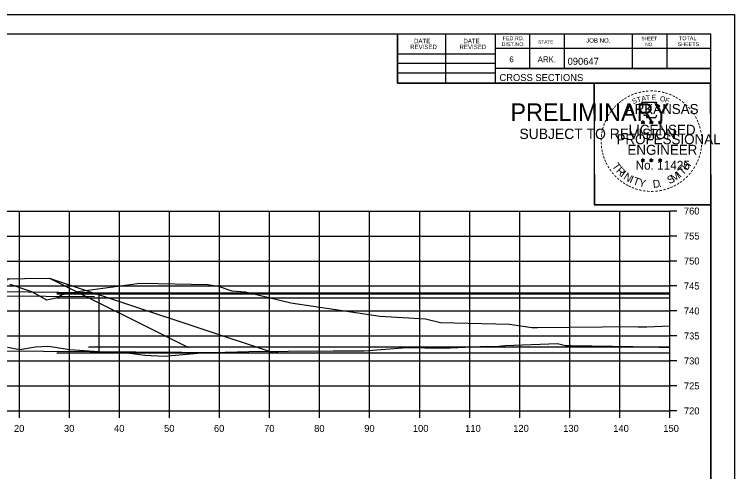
# Model space of a CAD drawing. Extents: x 1202951 to 1376887, y 378065 to 728038.
# Drawn here: x 1374304 to 1374447.9, y 379308.5 to 379400 of the extents above; entities that cross this region are included whole.
import ezdxf

# ---------------------------------------------------------------- set-up
doc = ezdxf.new("R2010")
doc.units = 0
for name, color, linetype in [('R_Axis', 7, 'Continuous'), ('R_Axis Annot', 7, 'Continuous'), ('R_Detour Annot', 7, 'Continuous'), ('R_Exist Surface', 7, 'Continuous'), ('R_Fin Surface', 7, 'Continuous'), ('R_Grid', 7, 'Continuous'), ('R_No Plot', 7, 'Continuous')]:
    doc.layers.add(name, color=color, linetype=linetype)

msp = doc.modelspace()

# ---------------------------------------------------------------- linework, layer by layer
at = {"layer": 'R_Axis'}
for p, q in [((1374434.98, 379320.6), (1374434.98, 379360.6)), ((1374436.38, 379360.6), (1374434.98, 379360.6)), ((1374436.38, 379355.6), (1374434.98, 379355.6)), ((1374436.38, 379350.6), (1374434.98, 379350.6)), ((1374436.38, 379345.6), (1374434.98, 379345.6)), ((1374436.38, 379340.6), (1374434.98, 379340.6)), ((1374436.38, 379335.6), (1374434.98, 379335.6)), ((1374436.38, 379330.6), (1374434.98, 379330.6)), ((1374436.38, 379325.6), (1374434.98, 379325.6)), ((1374134.98, 379320.6), (1374434.98, 379320.6)), ((1374304.98, 379319.2), (1374304.98, 379320.6)), ((1374314.98, 379319.2), (1374314.98, 379320.6)), ((1374324.98, 379319.2), (1374324.98, 379320.6)), ((1374334.98, 379319.2), (1374334.98, 379320.6)), ((1374344.98, 379319.2), (1374344.98, 379320.6)), ((1374354.98, 379319.2), (1374354.98, 379320.6)), ((1374364.98, 379319.2), (1374364.98, 379320.6)), ((1374374.98, 379319.2), (1374374.98, 379320.6)), ((1374384.98, 379319.2), (1374384.98, 379320.6)), ((1374394.98, 379319.2), (1374394.98, 379320.6)), ((1374404.98, 379319.2), (1374404.98, 379320.6)), ((1374414.98, 379319.2), (1374414.98, 379320.6)), ((1374424.98, 379319.2), (1374424.98, 379320.6)), ((1374434.98, 379319.2), (1374434.98, 379320.6)), ((1374436.38, 379320.6), (1374434.98, 379320.6))]:
    msp.add_line(p, q, dxfattribs=at)
at = {"layer": 'R_Detour Annot'}
for p, q in [((1374310.98, 379347.17), (1374338.81, 379333.26)), ((1374216.1, 379345.16), (1374319.01, 379344.33)), ((1374214.99, 379344.34), (1374320.01, 379343.49)), ((1374312.47, 379344.2), (1374434.98, 379344.2)), ((1374312.47, 379344.03), (1374434.98, 379344.03)), ((1374319.89, 379344.2), (1374320.89, 379344.2)), ((1374319.89, 379344.2), (1374319.89, 379344.03)), ((1374320.89, 379344.2), (1374320.89, 379332.2)), ((1374312.47, 379343.2), (1374434.98, 379343.2)), ((1374207.33, 379333.4), (1374355.89, 379332.2)), ((1374318.82, 379333.4), (1374434.98, 379333.4)), ((1374312.47, 379332.2), (1374434.98, 379332.2))]:
    msp.add_line(p, q, dxfattribs=at)
at = {"layer": 'R_Exist Surface'}
for points in [[(1374303.04, 379345.98), (1374307.38, 379344.49), (1374310.37, 379342.81), (1374310.48, 379342.82), (1374312.55, 379343.31), (1374313.53, 379343.92), (1374315.24, 379344.14), (1374316.65, 379344.48), (1374327.62, 379345.94), (1374328.52, 379346.12), (1374329.38, 379346.17), (1374342.66, 379345.9), (1374344.69, 379345.58), (1374347.47, 379344.66), (1374350.14, 379344.45), (1374359.25, 379342.25), (1374377.09, 379339.58), (1374386.13, 379339), (1374389.14, 379338.28), (1374402.96, 379337.98), (1374407.37, 379337.31), (1374408.5, 379337.31), (1374428.07, 379337.47), (1374428.64, 379337.45), (1374430.35, 379337.44), (1374434.98, 379337.64)], [(1374302.58, 379333.37), (1374305.07, 379332.89), (1374308.23, 379333.44), (1374310.89, 379333.58), (1374315.01, 379332.92), (1374322.93, 379332.34), (1374323.03, 379332.34), (1374323.1, 379332.33), (1374323.26, 379332.31), (1374327.04, 379332.13), (1374330.07, 379331.76), (1374333.9, 379331.56), (1374341.36, 379332.25), (1374350.81, 379332.47), (1374358.7, 379332.55), (1374367.66, 379332.6), (1374370.41, 379332.63), (1374373.87, 379332.65), (1374382.44, 379333.31), (1374389.62, 379333.19), (1374398.52, 379333.53), (1374400.16, 379333.51), (1374402.08, 379333.66), (1374412.54, 379334.1), (1374414.14, 379333.69), (1374414.4, 379333.68), (1374415.26, 379333.66), (1374431.8, 379333.43), (1374432.84, 379333.34), (1374434.98, 379333.38)]]:
    msp.add_lwpolyline(points, dxfattribs=at)
at = {"layer": 'R_Fin Surface'}
msp.add_lwpolyline([(1374178.29, 379335.63), (1374184.97, 379333.4), (1374220.97, 379345.4), (1374221.97, 379345.4), (1374247.98, 379346.95), (1374252.98, 379346.85), (1374255.98, 379346.79), (1374256.47, 379346.79), (1374256.48, 379346.29), (1374257.48, 379346.31), (1374284.98, 379346.86), (1374301.48, 379346.53), (1374302.48, 379346.51), (1374302.49, 379347.01), (1374302.98, 379347.01), (1374305.98, 379347.07), (1374310.98, 379347.17), (1374312.32, 379346.72), (1374355.89, 379332.2), (1374356.89, 379332.53)], dxfattribs=at)
at = {"layer": 'R_Grid'}
for p, q in [((1374134.98, 379360.6), (1374434.98, 379360.6)), ((1374304.98, 379320.6), (1374304.98, 379360.6)), ((1374314.98, 379320.6), (1374314.98, 379360.6)), ((1374324.98, 379320.6), (1374324.98, 379360.6)), ((1374334.98, 379320.6), (1374334.98, 379360.6)), ((1374344.98, 379320.6), (1374344.98, 379360.6)), ((1374354.98, 379320.6), (1374354.98, 379360.6)), ((1374364.98, 379320.6), (1374364.98, 379360.6)), ((1374374.98, 379320.6), (1374374.98, 379360.6)), ((1374384.98, 379320.6), (1374384.98, 379360.6)), ((1374394.98, 379320.6), (1374394.98, 379360.6)), ((1374404.98, 379320.6), (1374404.98, 379360.6)), ((1374414.98, 379320.6), (1374414.98, 379360.6)), ((1374424.98, 379320.6), (1374424.98, 379360.6)), ((1374434.98, 379320.6), (1374434.98, 379360.6)), ((1374134.98, 379355.6), (1374434.98, 379355.6)), ((1374134.98, 379350.6), (1374434.98, 379350.6)), ((1374134.98, 379345.6), (1374434.98, 379345.6)), ((1374134.98, 379340.6), (1374434.98, 379340.6)), ((1374134.98, 379335.6), (1374434.98, 379335.6)), ((1374134.98, 379330.6), (1374434.98, 379330.6)), ((1374134.98, 379325.6), (1374434.98, 379325.6)), ((1374134.98, 379320.6), (1374434.98, 379320.6))]:
    msp.add_line(p, q, dxfattribs=at)
at = {"layer": 'R_No Plot'}
for p, q in [((1374114.58, 379399.95), (1374447.91, 379399.95)), ((1374126.98, 379396.06), (1374443.16, 379396.06)), ((1374380.52, 379386.18), (1374380.52, 379396.06)), ((1374390.2, 379386.18), (1374390.2, 379396.06)), ((1374400.06, 379396.06), (1374400.06, 379386.18)), ((1374406.9, 379396.06), (1374406.9, 379389.12)), ((1374413.84, 379396.06), (1374413.84, 379389.12)), ((1374427.42, 379396.06), (1374427.42, 379389.12)), ((1374434.36, 379396.06), (1374434.36, 379389.12)), ((1374443.16, 379190.6), (1374443.16, 379396.06)), ((1374443.16, 379393.12), (1374400.06, 379393.12)), ((1374443.16, 379393.14), (1374443.16, 379393.14)), ((1374380.52, 379392.04), (1374400.06, 379392.04)), ((1374380.52, 379390.18), (1374400.06, 379390.18)), ((1374380.52, 379388.24), (1374400.06, 379388.24)), ((1374443.16, 379389.12), (1374400.06, 379389.12)), ((1374403.02, 379389.12), (1374443.16, 379389.12)), ((1374443.16, 379386.18), (1374380.52, 379386.18)), ((1374429.24, 379378.43), (1374429.59, 379378.32)), ((1374429.24, 379378.43), (1374429.5, 379378.39)), ((1374429.24, 379378.43), (1374429.48, 379378.31)), ((1374429.38, 379378.03), (1374429.59, 379378.32)), ((1374429.38, 379378.03), (1374429.5, 379378.27)), ((1374429.38, 379378.03), (1374429.59, 379378.24)), ((1374429.59, 379378.69), (1374429.55, 379378.44)), ((1374429.59, 379378.32), (1374429.59, 379378.69)), ((1374429.59, 379378.69), (1374429.64, 379378.44)), ((1374429.94, 379378.43), (1374429.59, 379378.32)), ((1374429.81, 379378.03), (1374429.59, 379378.32)), ((1374429.81, 379378.03), (1374429.59, 379378.24)), ((1374429.94, 379378.43), (1374429.65, 379378.38)), ((1374429.81, 379378.03), (1374429.67, 379378.32)), ((1374429.94, 379378.43), (1374429.74, 379378.33)), ((1374430.91, 379378.43), (1374431.26, 379378.32)), ((1374430.91, 379378.43), (1374431.17, 379378.39)), ((1374430.91, 379378.43), (1374431.15, 379378.31)), ((1374431.05, 379378.03), (1374431.26, 379378.32)), ((1374431.05, 379378.03), (1374431.17, 379378.27)), ((1374431.05, 379378.03), (1374431.26, 379378.24)), ((1374431.26, 379378.69), (1374431.22, 379378.44)), ((1374431.26, 379378.32), (1374431.26, 379378.69)), ((1374431.26, 379378.69), (1374431.31, 379378.44)), ((1374431.61, 379378.43), (1374431.26, 379378.32)), ((1374431.48, 379378.03), (1374431.26, 379378.32)), ((1374431.48, 379378.03), (1374431.26, 379378.24)), ((1374431.61, 379378.43), (1374431.32, 379378.38)), ((1374431.48, 379378.03), (1374431.34, 379378.32)), ((1374431.61, 379378.43), (1374431.41, 379378.33)), ((1374432.68, 379378.42), (1374433.03, 379378.31)), ((1374432.68, 379378.42), (1374432.93, 379378.38)), ((1374432.68, 379378.42), (1374432.92, 379378.3)), ((1374432.81, 379378.01), (1374433.03, 379378.31)), ((1374432.81, 379378.01), (1374432.94, 379378.26)), ((1374432.81, 379378.01), (1374433.03, 379378.23)), ((1374433.03, 379378.68), (1374432.99, 379378.42)), ((1374433.03, 379378.31), (1374433.03, 379378.68)), ((1374433.03, 379378.68), (1374433.08, 379378.43)), ((1374433.37, 379378.42), (1374433.03, 379378.31)), ((1374433.24, 379378.01), (1374433.03, 379378.31)), ((1374433.24, 379378.01), (1374433.03, 379378.23)), ((1374433.37, 379378.42), (1374433.09, 379378.37)), ((1374433.24, 379378.01), (1374433.1, 379378.3)), ((1374433.37, 379378.42), (1374433.17, 379378.32)), ((1374429.24, 379370.86), (1374429.59, 379370.75)), ((1374429.24, 379370.86), (1374429.49, 379370.82)), ((1374429.24, 379370.86), (1374429.48, 379370.74)), ((1374429.37, 379370.45), (1374429.59, 379370.75)), ((1374429.37, 379370.45), (1374429.5, 379370.7)), ((1374429.37, 379370.45), (1374429.59, 379370.67)), ((1374429.59, 379371.11), (1374429.55, 379370.86)), ((1374429.59, 379370.75), (1374429.59, 379371.11)), ((1374429.59, 379371.11), (1374429.64, 379370.86)), ((1374429.94, 379370.86), (1374429.59, 379370.75)), ((1374429.8, 379370.45), (1374429.59, 379370.75)), ((1374429.8, 379370.45), (1374429.59, 379370.67)), ((1374429.94, 379370.86), (1374429.65, 379370.81)), ((1374429.8, 379370.45), (1374429.67, 379370.74)), ((1374429.94, 379370.86), (1374429.73, 379370.76)), ((1374430.91, 379370.86), (1374431.26, 379370.75)), ((1374430.91, 379370.86), (1374431.16, 379370.82)), ((1374430.91, 379370.86), (1374431.15, 379370.74)), ((1374431.04, 379370.45), (1374431.26, 379370.75)), ((1374431.04, 379370.45), (1374431.17, 379370.7)), ((1374431.04, 379370.45), (1374431.26, 379370.67)), ((1374431.26, 379371.11), (1374431.22, 379370.86)), ((1374431.26, 379370.75), (1374431.26, 379371.11)), ((1374431.26, 379371.11), (1374431.31, 379370.86)), ((1374431.61, 379370.86), (1374431.26, 379370.75)), ((1374431.47, 379370.45), (1374431.26, 379370.75)), ((1374431.47, 379370.45), (1374431.26, 379370.67)), ((1374431.61, 379370.86), (1374431.32, 379370.81)), ((1374431.47, 379370.45), (1374431.33, 379370.74)), ((1374431.61, 379370.86), (1374431.4, 379370.76)), ((1374432.68, 379370.85), (1374433.03, 379370.74)), ((1374432.68, 379370.85), (1374432.93, 379370.81)), ((1374432.68, 379370.85), (1374432.91, 379370.73)), ((1374432.81, 379370.44), (1374433.03, 379370.74)), ((1374432.81, 379370.44), (1374432.94, 379370.69)), ((1374433.03, 379371.1), (1374432.98, 379370.85)), ((1374433.03, 379370.74), (1374433.03, 379371.1)), ((1374433.03, 379371.1), (1374433.07, 379370.85)), ((1374433.37, 379370.85), (1374433.03, 379370.74)), ((1374433.24, 379370.44), (1374433.03, 379370.74)), ((1374433.37, 379370.85), (1374433.09, 379370.8)), ((1374433.24, 379370.44), (1374433.1, 379370.73)), ((1374433.37, 379370.85), (1374433.17, 379370.75)), ((1374432.81, 379370.44), (1374433.02, 379370.66)), ((1374433.24, 379370.44), (1374433.02, 379370.66)), ((1374419.19, 379363.72), (1374419.19, 379363.72))]:
    msp.add_line(p, q, dxfattribs=at)
for points in [[(1374114.57, 379399.95), (1374447.91, 379399.95), (1374447.91, 379186.62), (1374114.57, 379186.62)], [(1374360.9, 379396.06), (1374380.52, 379396.06), (1374380.52, 379386.18), (1374396.63, 379386.18), (1374419.83, 379386.18), (1374419.83, 379361.85), (1374443.16, 379361.85), (1374443.16, 379190.6), (1374126.98, 379190.6), (1374126.98, 379396.06)], [(1374419.83, 379386.18), (1374443.04, 379386.18), (1374443.16, 379361.85), (1374419.95, 379361.85)]]:
    msp.add_lwpolyline(points, close=True, dxfattribs=at)
for points in [[(1374429.29, 379382.31), (1374429.55, 379381.48)], [(1374432.8, 379381.39), (1374432.94, 379381.67), (1374432.25, 379381.65), (1374432.4, 379382.31), (1374429.29, 379382.31)], [(1374429.78, 379379.89), (1374429.78, 379379.8), (1374430.34, 379379.78), (1374430.29, 379379.31), (1374432.16, 379379.31), (1374432.36, 379379.85)], [(1374429.59, 379378.69), (1374429.81, 379378.03), (1374429.24, 379378.43), (1374429.94, 379378.43), (1374429.38, 379378.03), (1374429.59, 379378.69)], [(1374431.26, 379378.69), (1374431.48, 379378.03), (1374430.91, 379378.43), (1374431.61, 379378.43), (1374431.05, 379378.03), (1374431.26, 379378.69)], [(1374433.03, 379378.68), (1374433.24, 379378.01), (1374432.68, 379378.42), (1374433.37, 379378.42), (1374432.81, 379378.01), (1374433.03, 379378.68)], [(1374429.59, 379371.11), (1374429.8, 379370.45), (1374429.24, 379370.86), (1374429.94, 379370.86), (1374429.37, 379370.45), (1374429.59, 379371.11)], [(1374431.26, 379371.11), (1374431.47, 379370.45), (1374430.91, 379370.86), (1374431.61, 379370.86), (1374431.04, 379370.45), (1374431.26, 379371.11)], [(1374433.03, 379371.1), (1374433.24, 379370.44), (1374432.68, 379370.85), (1374433.37, 379370.85), (1374432.81, 379370.44), (1374433.03, 379371.1)]]:
    msp.add_lwpolyline(points, dxfattribs=at)
for centre, radius in [((1374429.59, 379378.32), 0.172), ((1374429.59, 379378.32), 0.145), ((1374429.59, 379378.32), 0.116), ((1374429.59, 379378.32), 0.0991), ((1374429.59, 379378.32), 0.0747), ((1374429.59, 379378.32), 0.0495), ((1374429.59, 379378.32), 0.0296), ((1374431.26, 379378.32), 0.172), ((1374431.26, 379378.32), 0.145), ((1374431.26, 379378.32), 0.116), ((1374431.26, 379378.32), 0.0991), ((1374431.26, 379378.32), 0.0747), ((1374431.26, 379378.32), 0.0495), ((1374431.26, 379378.32), 0.0296), ((1374433.03, 379378.31), 0.172), ((1374433.03, 379378.31), 0.145), ((1374433.03, 379378.31), 0.116), ((1374433.03, 379378.31), 0.0991), ((1374433.03, 379378.31), 0.0747), ((1374433.03, 379378.31), 0.0495), ((1374433.03, 379378.31), 0.0296), ((1374429.59, 379370.75), 0.172), ((1374429.59, 379370.75), 0.145), ((1374429.59, 379370.75), 0.116), ((1374429.59, 379370.75), 0.0991), ((1374429.59, 379370.75), 0.0747), ((1374429.59, 379370.75), 0.0495), ((1374429.59, 379370.75), 0.0296), ((1374431.26, 379370.75), 0.172), ((1374431.26, 379370.75), 0.145), ((1374431.26, 379370.75), 0.116), ((1374431.26, 379370.75), 0.0991), ((1374431.26, 379370.75), 0.0747), ((1374431.26, 379370.75), 0.0495), ((1374431.26, 379370.75), 0.0296), ((1374433.02, 379370.74), 0.172), ((1374433.02, 379370.74), 0.145), ((1374433.02, 379370.74), 0.116), ((1374433.02, 379370.74), 0.0991), ((1374433.02, 379370.74), 0.0747), ((1374433.02, 379370.74), 0.0495), ((1374433.02, 379370.74), 0.0296)]:
    msp.add_circle(centre, radius, dxfattribs=at)

# ---------------------------------------------------------------- texts
at = {"layer": 'R_Axis Annot'}
for s, p in [('760', (1374437.78, 379359.9)), ('755', (1374437.78, 379354.9)), ('750', (1374437.78, 379349.9)), ('745', (1374437.78, 379344.9)), ('740', (1374437.78, 379339.9)), ('735', (1374437.78, 379334.9)), ('730', (1374437.78, 379329.9)), ('725', (1374437.78, 379324.9)), ('720', (1374437.78, 379319.9)), ('20', (1374303.89, 379316.4)), ('30', (1374313.89, 379316.4)), ('40', (1374323.89, 379316.4)), ('50', (1374333.89, 379316.4)), ('60', (1374343.86, 379316.4)), ('70', (1374353.89, 379316.4)), ('80', (1374363.89, 379316.4)), ('90', (1374373.89, 379316.4)), ('100', (1374383.61, 379316.4)), ('110', (1374394.06, 379316.4)), ('120', (1374403.66, 379316.4)), ('130', (1374413.66, 379316.4)), ('140', (1374423.66, 379316.4)), ('150', (1374433.66, 379316.4))]:
    msp.add_text(s, height=1.4, dxfattribs=at).set_placement(p)
at = {"layer": 'R_No Plot'}
for s, height, rotation, p in [('FED.RD.', 0.782, 360, (1374401.54, 379394.78)), ('JOB NO.', 0.879, 360, (1374418.24, 379394.3)), ('SHEET', 0.684, 360, (1374429.28, 379394.78)), ('TOTAL', 0.782, 360, (1374436.8, 379394.78)), ('REVISED', 0.879, 360, (1374383.08, 379393.01)), ('DATE', 0.879, 360, (1374383.86, 379394.19)), ('REVISED', 0.879, 360, (1374392.94, 379393.01)), ('DATE', 0.879, 360, (1374393.72, 379394.19)), ('DIST.NO.', 0.782, 360, (1374401.34, 379393.6)), ('STATE', 0.684, 360, (1374408.66, 379394.1)), ('NO.', 0.684, 360, (1374430.06, 379393.6)), ('SHEETS', 0.782, 360, (1374436.52, 379393.6)), ('6', 1.17, 360, (1374402.9, 379390.38)), ('ARK.', 1.172, 360, (1374408.56, 379390.38)), ('090647', 1.4, 360, (1374414.54, 379389.86)), ('CROSS SECTIONS', 1.4, 360, (1374400.92, 379386.61)), ('-', 1.6, 28.7918, (1374426.77, 379382.85)), ('-', 1.6, 24.3072, (1374427.4, 379383.17)), ('-', 1.6, 19.1761, (1374428.03, 379383.44)), ('-', 1.6, 13.6301, (1374428.78, 379383.68)), ('A', 1, 11.2132, (1374429.38, 379382.57)), ('-', 1.6, 10.2193, (1374429.46, 379383.84)), ('T', 1, 6.0228, (1374430.23, 379382.74)), ('-', 1.6, 5.8968, (1374430.19, 379383.95)), ('-', 1.6, 0.1862, (1374430.96, 379384.02)), ('E', 1, 0.8323, (1374431.33, 379382.85)), ('-', 1.6, 357.743, (1374431.69, 379384.01)), ('-', 1.6, 352.1617, (1374432.43, 379383.95)), ('-', 1.6, 347.2049, (1374433.15, 379383.84)), ('-', 1.6, 342.3362, (1374433.78, 379383.69)), ('-', 1.6, 337.8551, (1374434.52, 379383.46)), ('-', 1.6, 334.1211, (1374435.15, 379383.19)), ('-', 1.6, 42.9622, (1374424.68, 379381.29)), ('-', 1.6, 38.9507, (1374425.12, 379381.71)), ('-', 1.6, 36.2317, (1374425.59, 379382.09)), ('-', 1.6, 34.0636, (1374426.17, 379382.48)), ('S', 1, 21.594, (1374427.64, 379381.99)), ('T', 1, 16.4036, (1374428.55, 379382.32)), ('O', 1, 350.4515, (1374432.94, 379382.64)), ('F', 1, 340.0707, (1374433.89, 379382.41)), ('-', 1.6, 329.6409, (1374435.73, 379382.91)), ('-', 1.6, 325.8627, (1374436.37, 379382.55)), ('-', 1.6, 320.5297, (1374436.98, 379382.12)), ('PRELIMINARY', 3.5, 360, (1374403.11, 379378.64)), ('-', 1.6, 50.6142, (1374423.83, 379380.33)), ('-', 1.6, 48.423, (1374424.23, 379380.81)), ('ARKANSAS', 2, 360, (1374426.14, 379380.02)), ('-', 1.6, 315.5786, (1374437.58, 379381.63)), ('-', 1.6, 309.8797, (1374438.15, 379381.08)), ('-', 1.6, 306.6522, (1374438.67, 379380.48)), ('DWB', 0.01, 360, (1374403.86, 379380.49)), ('-', 1.6, 62.8713, (1374422.78, 379378.62)), ('-', 1.6, 58.0706, (1374423.09, 379379.23)), ('-', 1.6, 54.2325, (1374423.42, 379379.76)), ('-', 1.4, 303.6753, (1374439.16, 379379.91)), ('-', 1.6, 299.6684, (1374439.48, 379379.31)), ('-', 1.6, 72.3945, (1374422.3, 379377.38)), ('-', 1.6, 67.7743, (1374422.52, 379378.01)), ('LICENSED', 2, 360, (1374426.74, 379375.87)), ('DWB', 0.01, 360, (1374429.58, 379378.32)), ('DWB', 0.01, 360, (1374431.25, 379378.32)), ('DWB', 0.01, 360, (1374433.02, 379378.31)), ('-', 1.6, 294.6628, (1374439.8, 379378.69)), ('-', 1.6, 290.5728, (1374440.06, 379378.12)), ('SUBJECT TO REVISION', 2.0751, 360, (1374404.92, 379375.01)), ('-', 1.6, 81.2013, (1374421.97, 379375.95)), ('-', 1.6, 75.461, (1374422.11, 379376.67)), ('-', 1.6, 285.1233, (1374440.29, 379377.54)), ('-', 1.6, 280.5493, (1374440.49, 379376.8)), ('-', 1.6, 89.0622, (1374421.87, 379374.56)), ('-', 1.6, 85.1863, (1374421.9, 379375.26)), ('PROFESSIONAL', 2, 360, (1374424.31, 379373.97)), ('-', 1.6, 276.5962, (1374440.66, 379376.03)), ('-', 1.6, 274.3301, (1374440.72, 379375.31)), ('-', 1.6, 94.1959, (1374421.91, 379373.84)), ('-', 1.6, 98.9479, (1374421.98, 379373.17)), ('ENGINEER', 2, 360, (1374426.5, 379371.85)), ('-', 1.6, 263.5172, (1374440.73, 379374.01)), ('-', 1.6, 269.9407, (1374440.75, 379374.67)), ('-', 1.6, 101.7149, (1374422.11, 379372.44)), ('-', 1.6, 105.4578, (1374422.28, 379371.84)), ('-', 1.6, 255.7626, (1374440.55, 379372.68)), ('-', 1.6, 260.9953, (1374440.66, 379373.35)), ('-', 1.6, 109.0874, (1374422.49, 379371.21)), ('-', 1.6, 114.0643, (1374422.75, 379370.61)), ('No. 11425', 1.757, 360, (1374428.13, 379368.89)), ('DWB', 0.01, 360, (1374429.58, 379370.74)), ('DWB', 0.01, 360, (1374431.25, 379370.75)), ('DWB', 0.01, 360, (1374433.01, 379370.74)), ('-', 1.6, 247.8887, (1374440.15, 379371.28)), ('-', 1.6, 252.8681, (1374440.37, 379371.96)), ('-', 1.6, 115.7289, (1374423.05, 379370)), ('-', 1.6, 120.4471, (1374423.41, 379369.41)), ('T', 1.54, 306.0406, (1374423.35, 379369.59)), ('R', 1.54, 314.005, (1374424.11, 379368.54)), ('T', 1.54, 46.6444, (1374437.58, 379367.68)), ('H', 1.54, 54.6088, (1374438.47, 379368.62)), ('-', 1.6, 239.0712, (1374439.49, 379369.9)), ('-', 1.6, 244.6197, (1374439.88, 379370.65)), ('-', 1.6, 125.8934, (1374423.81, 379368.85)), ('-', 1.6, 130.7181, (1374424.27, 379368.3)), ('-', 1.6, 134.2238, (1374424.79, 379367.75)), ('I', 1.54, 321.9694, (1374425.01, 379367.61)), ('N', 1.54, 326.5002, (1374425.58, 379367.14)), ('M', 1.54, 32.6563, (1374435.73, 379366.36)), ('I', 1.54, 42.1136, (1374437.02, 379367.2)), ('-', 1.6, 231.2538, (1374438.66, 379368.68)), ('-', 1.6, 233.8452, (1374439.09, 379369.25)), ('-', 1.6, 138.9338, (1374425.31, 379367.29)), ('-', 1.6, 144.6463, (1374425.87, 379366.88)), ('-', 1.6, 148.0898, (1374426.43, 379366.51)), ('I', 1.54, 335.3603, (1374426.79, 379366.35)), ('T', 1.54, 339.8912, (1374427.45, 379366.02)), ('Y', 1.54, 347.8556, (1374428.67, 379365.58)), ('D', 1.54, 6.3969, (1374431.65, 379365.22)), ('S', 1.54, 26.9312, (1374434.9, 379365.95)), ('-', 1.6, 215.7363, (1374437.11, 379367.14)), ('-', 1.6, 221.0851, (1374437.66, 379367.61)), ('-', 1.6, 225.7653, (1374438.18, 379368.12)), ('-', 1.6, 151.5704, (1374427.01, 379366.19)), ('-', 1.6, 154.6002, (1374427.53, 379365.94)), ('-', 1.6, 158.5612, (1374428.16, 379365.68)), ('-', 1.6, 162.7983, (1374428.84, 379365.47)), ('-', 1.6, 167.5555, (1374429.56, 379365.31)), ('.', 1.54, 13.7642, (1374432.84, 379365.35)), ('-', 1.6, 195.4743, (1374434.1, 379365.57)), ('-', 1.6, 200.7184, (1374434.77, 379365.81)), ('-', 1.6, 204.2516, (1374435.39, 379366.09)), ('-', 1.6, 207.3568, (1374436.02, 379366.4)), ('-', 1.6, 212.2491, (1374436.57, 379366.75)), ('-', 1.6, 173.1155, (1374430.33, 379365.2)), ('-', 1.6, 176.5183, (1374431.08, 379365.14)), ('-', 1.6, 181.5918, (1374431.82, 379365.16)), ('-', 1.6, 185.8167, (1374432.63, 379365.24)), ('-', 1.6, 191.2858, (1374433.37, 379365.37))]:
    msp.add_text(s, height=height, rotation=rotation, dxfattribs=at).set_placement(p)

doc.saveas('drawing.dxf')
